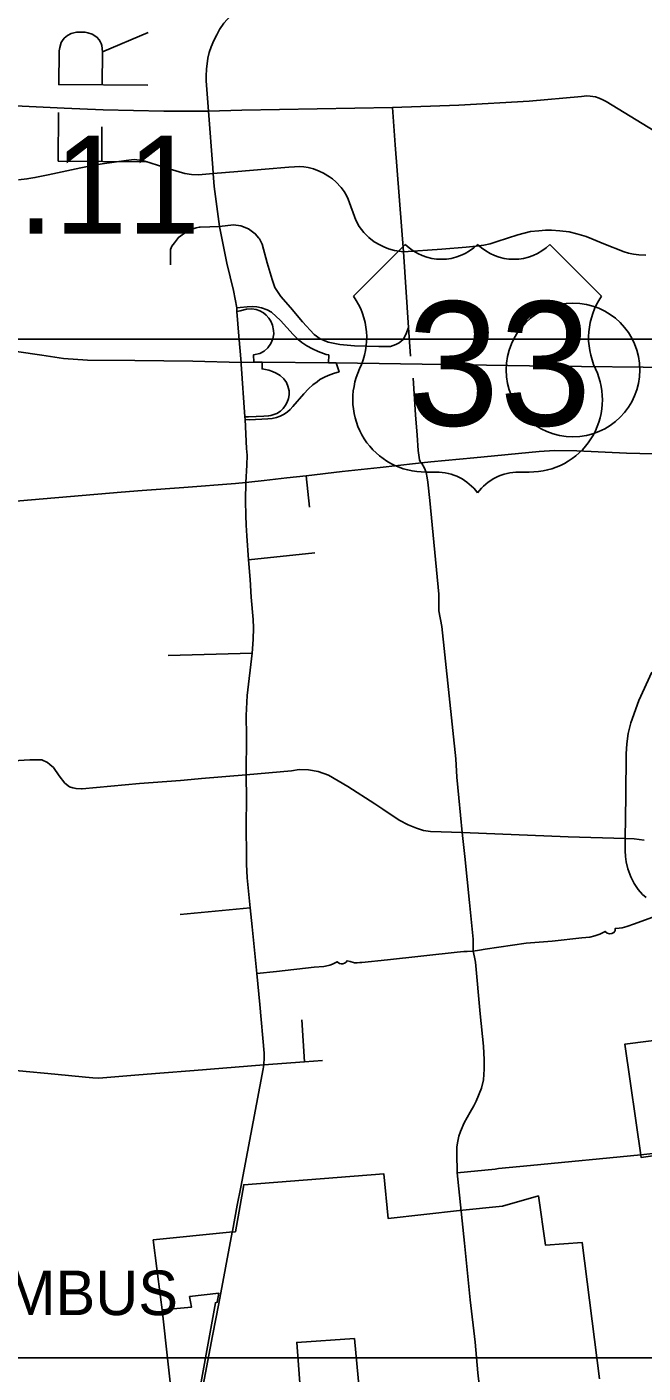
# Model space of a CAD drawing. Extents: x 1659811 to 1934326, y 644115 to 934867.
# Drawn here: x 1781767 to 1788682, y 753899 to 769000 of the extents above; entities that cross this region are included whole.
import ezdxf

# ---------------------------------------------------------------- set-up
doc = ezdxf.new("R2010")
doc.units = 0
for name, color, linetype in [('Default', 7, 'Continuous'), ('GM_X_Adjacent_County_Text', 7, 'Continuous'), ('GM_X_City_Street', 7, 'Continuous'), ('GM_X_Corporation', 7, 'Continuous'), ('GM_X_Corporation_Text', 7, 'Continuous'), ('GM_X_Interchange_Ramps', 7, 'Continuous'), ('GM_X_US_Route', 7, 'Continuous'), ('GM_X_US_Shield', 7, 'Continuous'), ('SC_Scratch1', 7, 'Continuous'), ('SH_Text', 7, 'Continuous')]:
    doc.layers.add(name, color=color, linetype=linetype)

msp = doc.modelspace()

# ---------------------------------------------------------------- linework, layer by layer
at = {"layer": 'Default'}
msp.add_circle((1787895, 765152), 750, dxfattribs=at)
at = {"layer": 'GM_X_Adjacent_County_Text'}
for p, q in [((1782615, 768720), (1783128, 768937)), ((1782607, 767492), (1782609, 767878))]:
    msp.add_line(p, q, dxfattribs=at)
for points in [[(1783124, 768347), (1782124, 768353), (1782127, 768731), (1782135, 768770), (1782151, 768826), (1782167, 768849), (1782183, 768873), (1782223, 768904), (1782262, 768927), (1782325, 768942), (1782420, 768942), (1782451, 768934), (1782498, 768918), (1782553, 768886), (1782577, 768854), (1782592, 768830), (1782600, 768815), (1782608, 768791), (1782615, 768720), (1782613, 768350)], [(1782122, 768038), (1782119, 767495), (1783119, 767488)]]:
    msp.add_lwpolyline(points, dxfattribs=at)
at = {"layer": 'GM_X_City_Street'}
for points in [[(1783804, 768056), (1783780, 768394), (1783780, 768450), (1783783, 768525), (1783798, 768648), (1783813, 768714), (1783836, 768775), (1783866, 768846), (1783898, 768910), (1783928, 768970), (1783978, 769042), (1784055, 769126), (1784219, 769275), (1784213, 769281)], [(1781634, 768114), (1782186, 768090), (1782622, 768070), (1783303, 768053), (1783804, 768056), (1784178, 768065), (1785871, 768094), (1786614, 768122), (1787402, 768168), (1787989, 768220), (1788050, 768225), (1788088, 768222), (1788147, 768214), (1788188, 768200), (1788232, 768182), (1788269, 768163), (1789144, 767627)], [(1783852, 767420), (1783804, 768056)], [(1786072, 765306), (1786049, 765627), (1785994, 766475), (1785901, 767676), (1785871, 768094)], [(1781671, 767283), (1781767, 767294), (1781857, 767309), (1782004, 767339), (1782372, 767420), (1782502, 767447), (1782613, 767464), (1782882, 767503), (1782970, 767511), (1783029, 767506), (1783091, 767492), (1783376, 767405), (1783539, 767357), (1783614, 767345), (1783692, 767340), (1783857, 767355)], [(1783857, 767355), (1784133, 767378), (1784442, 767403), (1784707, 767426), (1784770, 767430), (1784829, 767433), (1784875, 767429), (1784924, 767421), (1784983, 767408), (1785048, 767383), (1785097, 767361), (1785164, 767319), (1785196, 767295), (1785235, 767263), (1785294, 767200), (1785327, 767154), (1785353, 767109), (1785372, 767066), (1785457, 766832), (1785497, 766760), (1785547, 766692), (1785604, 766637), (1785664, 766590), (1785727, 766554), (1785772, 766532), (1785825, 766512), (1785893, 766493), (1785994, 766475)], [(1784124, 765809), (1784124, 765849), (1784086, 766044), (1784010, 766349), (1783927, 766762), (1783870, 767211), (1783857, 767355), (1783852, 767420)], [(1783380, 766332), (1783377, 766447), (1783380, 766504), (1783395, 766540), (1783423, 766579), (1783467, 766638), (1783560, 766703), (1783610, 766729), (1783668, 766747), (1783699, 766752)], [(1783699, 766752), (1783711, 766754), (1783927, 766762)], [(1783927, 766762), (1784087, 766780), (1784169, 766769), (1784254, 766735), (1784329, 766680), (1784371, 766630)], [(1785994, 766475), (1786422, 766506), (1786697, 766528), (1786810, 766539), (1786893, 766552), (1786966, 766568), (1787044, 766592), (1787277, 766667), (1787418, 766703), (1787513, 766714), (1787587, 766718), (1787656, 766721), (1787746, 766714), (1787852, 766701), (1787940, 766680), (1788043, 766647), (1788107, 766621), (1788242, 766568), (1788469, 766478), (1788519, 766462), (1788576, 766451), (1788633, 766444), (1788713, 766441)], [(1784371, 766630), (1784376, 766624), (1784408, 766561), (1784463, 766354), (1784518, 766165), (1784550, 766075), (1784618, 765975), (1784726, 765853), (1784860, 765691), (1784992, 765549), (1785058, 765499), (1785146, 765465), (1785280, 765436), (1785444, 765424), (1785717, 765413), (1785849, 765415), (1785906, 765439), (1785943, 765457), (1785988, 765495), (1786021, 765551), (1786049, 765627)], [(1784171, 765217), (1784170, 765235), (1784144, 765530), (1784124, 765809)], [(1784233, 764269), (1784215, 764596), (1784214, 764625), (1784171, 765217)], [(1786194, 764108), (1786181, 764123), (1786174, 764142), (1786157, 764248), (1786146, 764419), (1786127, 764649), (1786100, 765059)], [(1784229, 763410), (1784229, 763419), (1784225, 763513), (1784220, 763690), (1784225, 763888), (1784235, 764083), (1784237, 764194), (1784233, 764269)], [(1786194, 764108), (1786301, 764120), (1786784, 764165), (1787517, 764236), (1787687, 764247), (1787940, 764244), (1788496, 764220), (1788942, 764207)], [(1784256, 763891), (1784428, 763910), (1784682, 763942), (1784901, 763964), (1785303, 764011), (1785590, 764041), (1785732, 764058), (1786128, 764102), (1786194, 764108)], [(1784937, 763614), (1784901, 763964)], [(1786597, 756146), (1786591, 756364), (1786591, 756433), (1786599, 756480), (1786616, 756555), (1786633, 756609), (1786673, 756706), (1786740, 756826), (1786781, 756898), (1786810, 756950), (1786870, 757096), (1786891, 757189), (1786900, 757307), (1786900, 757411), (1786891, 757566), (1786854, 757927), (1786800, 758507), (1786789, 758566), (1786774, 758633), (1786775, 758765), (1786733, 759178), (1786683, 759695), (1786650, 759962), (1786616, 760352), (1786592, 760584), (1786580, 760788), (1786424, 762272), (1786390, 762450), (1786389, 762635), (1786289, 763689), (1786266, 763891), (1786259, 763942), (1786246, 764003), (1786230, 764049), (1786194, 764108)], [(1780526, 763602), (1781375, 763657), (1782825, 763782), (1783060, 763799), (1783527, 763834), (1784109, 763878), (1784225, 763888), (1784256, 763891)], [(1784074, 755492), (1784128, 755781), (1784167, 755984), (1784420, 757310), (1784425, 757355), (1784429, 757440), (1784431, 757489), (1784381, 758034), (1784347, 758381), (1784296, 758904), (1784274, 759116), (1784240, 759453), (1784230, 759608), (1784232, 759677), (1784229, 760052), (1784230, 760338), (1784227, 760609), (1784231, 761045), (1784227, 761277), (1784240, 761501), (1784293, 761975), (1784305, 762129), (1784308, 762257), (1784306, 762353), (1784284, 762601), (1784271, 762802), (1784255, 763022), (1784234, 763291), (1784229, 763410)], [(1784255, 763022), (1784997, 763101)], [(1783351, 761947), (1784293, 761975)], [(1788717, 759233), (1788675, 759269), (1788627, 759322), (1788583, 759390), (1788544, 759466), (1788509, 759556), (1788491, 759634), (1788485, 759693), (1788481, 759756), (1788482, 759895), (1788489, 760371), (1788493, 760844), (1788499, 760959), (1788516, 761074), (1788546, 761193), (1788635, 761445), (1788780, 761763)], [(1781403, 760741), (1781614, 760766), (1781798, 760777), (1781933, 760777), (1781997, 760747), (1782023, 760726)], [(1782023, 760726), (1782065, 760691), (1782129, 760598), (1782192, 760517), (1782245, 760477), (1782283, 760463), (1782319, 760456), (1782381, 760453)], [(1784227, 760609), (1784735, 760656), (1784822, 760669), (1784927, 760665), (1785037, 760648), (1785151, 760606), (1785370, 760479), (1785672, 760283), (1785762, 760223), (1785944, 760103), (1786045, 760047), (1786138, 760011), (1786218, 759985), (1786298, 759975), (1786650, 759962), (1787842, 759914), (1788482, 759895), (1788583, 759893), (1788696, 759876)], [(1782381, 760453), (1782386, 760453), (1783031, 760512), (1783489, 760546)], [(1783489, 760546), (1783531, 760549), (1783727, 760569), (1784227, 760609)], [(1783488, 759043), (1784274, 759116)], [(1788366, 758855), (1788370, 758860), (1788370, 758887), (1788413, 758891), (1788448, 758894), (1788498, 758907), (1788586, 758939), (1788903, 759054), (1789110, 759123)], [(1785443, 758502), (1785447, 758501), (1785472, 758500), (1785504, 758503), (1785525, 758504), (1785812, 758536), (1786594, 758619), (1786632, 758624), (1786670, 758627), (1786708, 758629), (1786774, 758633), (1786846, 758644), (1786908, 758654), (1787368, 758722), (1787661, 758743), (1787994, 758780), (1788083, 758790), (1788142, 758802), (1788198, 758823), (1788258, 758854), (1788279, 758834), (1788304, 758825), (1788331, 758828), (1788354, 758841), (1788366, 758855)], [(1785099, 758461), (1785117, 758463), (1785168, 758475), (1785196, 758486), (1785249, 758513), (1785274, 758493), (1785296, 758489), (1785314, 758489), (1785332, 758496), (1785348, 758508), (1785360, 758524), (1785395, 758514), (1785443, 758502)], [(1784347, 758381), (1784569, 758402), (1784992, 758452), (1785099, 758461)], [(1784883, 757389), (1784852, 757862)], [(1779113, 757254), (1779207, 757260), (1779446, 757273), (1779545, 757275), (1779780, 757281), (1780402, 757304), (1780947, 757321), (1781160, 757328), (1781202, 757328), (1781247, 757327), (1781325, 757320), (1781601, 757295), (1781679, 757288), (1782081, 757251), (1782426, 757218), (1782507, 757210), (1782570, 757208), (1782617, 757210), (1783021, 757244), (1783259, 757262), (1783644, 757292), (1784425, 757355)], [(1784425, 757355), (1784883, 757389), (1785083, 757404)], [(1787022, 756188), (1787058, 756192), (1787419, 756227), (1788657, 756348), (1789032, 756388), (1789041, 756389)], [(1786597, 756146), (1787022, 756188)], [(1786678, 755355), (1786597, 756146)], [(1783762, 749500), (1783761, 749510), (1783717, 749993), (1783644, 750742), (1783561, 751619), (1783496, 752262), (1783491, 752376), (1783496, 752450), (1783504, 752498), (1783666, 753347), (1783850, 754318), (1783919, 754680), (1784072, 755481), (1784074, 755492)], [(1786913, 753133), (1786903, 753225), (1786897, 753277), (1786885, 753396), (1786873, 753510), (1786829, 753900), (1786798, 754245), (1786742, 754722), (1786678, 755355)]]:
    msp.add_lwpolyline(points, dxfattribs=at)
at = {"layer": 'GM_X_Corporation'}
for points in [[(1789108, 756382), (1788659, 756318), (1788479, 757590), (1789807, 757755)], [(1789807, 757755), (1788479, 757590), (1788659, 756318), (1789108, 756382)], [(1789807, 757755), (1788479, 757590), (1788659, 756318), (1789108, 756382)], [(1783649, 753390), (1783882, 754688), (1783903, 754693), (1783921, 754795), (1783593, 754757), (1783615, 754639), (1783284, 754607), (1783265, 754751), (1783184, 755392), (1784040, 755478), (1784107, 755485), (1784200, 756011), (1785774, 756133), (1785821, 755634), (1786620, 755722), (1787106, 755772), (1787508, 755887), (1787585, 755334), (1787998, 755364), (1788193, 753835)], [(1788193, 753835), (1787998, 755364), (1787585, 755334), (1787508, 755887), (1787106, 755772), (1786620, 755722), (1785821, 755634), (1785774, 756133), (1784200, 756011), (1784107, 755485), (1784040, 755478), (1783184, 755392), (1783265, 754751), (1783284, 754607), (1783421, 753391)], [(1788193, 753835), (1787998, 755364), (1787585, 755334), (1787508, 755887), (1787106, 755772), (1786620, 755722), (1785821, 755634), (1785774, 756133), (1784200, 756011), (1784107, 755485), (1784040, 755478), (1783184, 755392), (1783265, 754751), (1783284, 754607), (1783421, 753391)], [(1785499, 753683), (1785442, 754285), (1784796, 754242), (1784920, 752578)]]:
    msp.add_lwpolyline(points, dxfattribs=at)
at = {"layer": 'GM_X_Interchange_Ramps'}
for points in [[(1785153, 765233), (1785154, 765320), (1785124, 765326), (1785036, 765358), (1784970, 765390), (1784907, 765424), (1784851, 765461), (1784810, 765495), (1784755, 765549), (1784613, 765705), (1784512, 765799), (1784462, 765826), (1784398, 765848), (1784348, 765859), (1784295, 765863), (1784240, 765858), (1784159, 765854), (1784124, 765849)], [(1784124, 765809), (1784161, 765815), (1784230, 765832), (1784292, 765836), (1784340, 765828), (1784382, 765814), (1784423, 765791), (1784453, 765767), (1784482, 765734), (1784505, 765698), (1784522, 765654), (1784536, 765596), (1784538, 765557), (1784528, 765501), (1784506, 765449), (1784469, 765398), (1784430, 765363), (1784381, 765338), (1784309, 765320), (1784313, 765239)], [(1784407, 765240), (1784406, 765164), (1784482, 765148), (1784524, 765134), (1784564, 765117), (1784608, 765091), (1784651, 765052), (1784680, 765010), (1784696, 764968), (1784709, 764918), (1784709, 764871), (1784702, 764833), (1784689, 764792), (1784670, 764756), (1784642, 764719), (1784614, 764691), (1784570, 764665), (1784539, 764652), (1784506, 764641), (1784479, 764636), (1784426, 764632), (1784254, 764626), (1784214, 764625)], [(1784215, 764596), (1784263, 764593), (1784470, 764602), (1784518, 764608), (1784567, 764617), (1784610, 764633), (1784654, 764656), (1784690, 764681), (1784722, 764709), (1784752, 764740), (1784875, 764884), (1784926, 764939), (1784976, 764983), (1785023, 765019), (1785056, 765043), (1785106, 765071), (1785147, 765091), (1785206, 765113), (1785270, 765131), (1785239, 765232)]]:
    msp.add_lwpolyline(points, dxfattribs=at)
at = {"layer": 'GM_X_US_Route'}
for points in [[(1779551, 766633), (1779597, 766584), (1779797, 766367), (1780136, 766075), (1780293, 765955), (1780653, 765760), (1780928, 765603), (1781172, 765512), (1781651, 765359), (1781933, 765316), (1782177, 765280), (1782448, 765261), (1782979, 765256)], [(1782979, 765256), (1783630, 765249), (1784170, 765235)], [(1784170, 765235), (1784313, 765239), (1784407, 765240), (1785153, 765233), (1785239, 765232), (1787647, 765195), (1789027, 765180), (1789601, 765171), (1789778, 765169)]]:
    msp.add_lwpolyline(points, dxfattribs=at)
at = {"layer": 'GM_X_US_Shield'}
for p, q in [((1786013, 766558), (1785433, 765978)), ((1788217, 765978), (1787637, 766558)), ((1786245, 764006), (1786361, 764006)), ((1787289, 764006), (1787405, 764006))]:
    msp.add_line(p, q, dxfattribs=at)
for centre, radius, start, end in [((1786419, 766973), 580, 225.573, 314.427), ((1787231, 766973), 580, 225.573, 314.427), ((1784768, 765512), 812, 334.5471, 35.0009), ((1788882, 765512), 812, 144.9991, 205.4529), ((1786236, 764818), 812, 154.8319, 270.6383), ((1787414, 764818), 812, 269.3617, 25.1681), ((1786361, 763426), 580, 36.8699, 90), ((1787289, 763426), 580, 90, 143.1301)]:
    msp.add_arc(centre, radius, start, end, dxfattribs=at)
at = {"layer": 'SC_Scratch1'}
msp.add_lwpolyline([(1729596, 899996), (1925846, 899996), (1925846, 765496), (1729596, 765496)], close=True, dxfattribs=at)
at = {"layer": 'SH_Text'}
msp.add_lwpolyline([(1741462, 842026), (1846073, 842026), (1846073, 754070), (1741462, 754070)], close=True, dxfattribs=at)

# ---------------------------------------------------------------- texts
at = {"layer": 'Default'}
msp.add_text('25.11', height=1100, dxfattribs=at).set_placement((1780028, 766680))
at = {"layer": 'GM_X_Corporation_Text'}
msp.add_text('COLUMBUS', height=500, rotation=0, dxfattribs=at).set_placement((1779673, 754549))
at = {"layer": 'GM_X_US_Shield'}
msp.add_text('33', height=1392.2, dxfattribs=at).set_placement((1786033, 764528))

doc.saveas('drawing.dxf')
